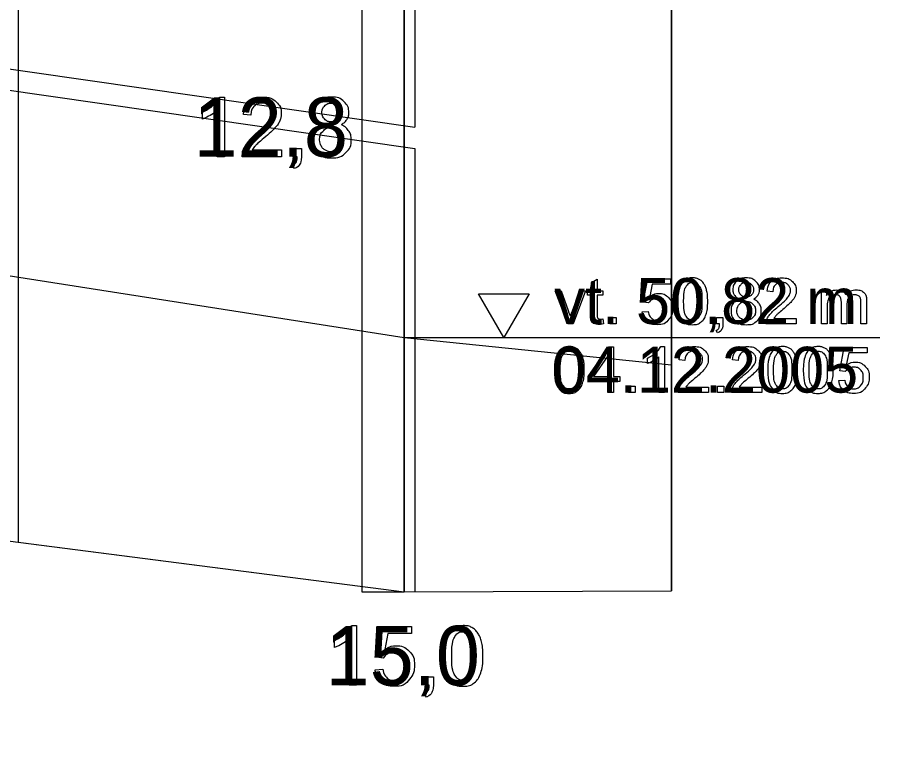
# Model space of a CAD drawing. Extents: x 532503 to 539665, y 6557663 to 6561526.
# Drawn here: x 538747.4 to 538828.8, y 6560139.1 to 6560208.5 of the extents above; entities that cross this region are included whole.
import ezdxf

# ---------------------------------------------------------------- set-up
doc = ezdxf.new("R2010")
doc.units = 0
for name, color, linetype in [('GEOLPUNKT', 7, 'Continuous'), ('Kaitsevöönd', 7, 'Continuous'), ('Plokid', 7, 'Continuous'), ('Proovid', 7, 'Continuous'), ('Täide', 7, 'Continuous'), ('Veetase', 7, 'Continuous'), ('VORMISTUS', 7, 'Continuous')]:
    doc.layers.add(name, color=color, linetype=linetype)

msp = doc.modelspace()

# ---------------------------------------------------------------- linework, layer by layer
at = {"layer": 'GEOLPUNKT'}
msp.add_line((538783.9, 6560454.27), (538783.9, 6560154.27), dxfattribs=at)
for points in [[(538778.946, 6560151.092), (538779.389, 6560151.092), (538779.389, 6560145.47)], [(538781.92, 6560148.035), (538781.275, 6560148.121), (538781.817, 6560150.998), (538784.6, 6560150.998), (538784.6, 6560150.34), (538782.367, 6560150.34), (538782.065, 6560148.837)], [(538777.327, 6560149.022), (538777.327, 6560149.686)], [(538779.389, 6560145.47), (538778.701, 6560145.47), (538778.701, 6560149.85)], [(538781.151, 6560146.939), (538781.873, 6560146.998)], [(538785.872, 6560145.47), (538785.872, 6560146.251), (538786.653, 6560146.251), (538786.653, 6560145.47)], [(538786.261, 6560145.47), (538785.872, 6560145.47)], [(538786.017, 6560144.36), (538785.825, 6560144.655)]]:
    msp.add_lwpolyline(points, dxfattribs=at)
for points in [[(538777.327, 6560149.686), (538777.903, 6560149.957), (538778.335, 6560150.343), (538778.766, 6560150.729), (538778.946, 6560151.092)], [(538787.673, 6560148.232), (538787.673, 6560149.225), (538787.878, 6560149.831), (538788.082, 6560150.437), (538788.485, 6560150.764), (538788.887, 6560151.092), (538789.498, 6560151.092), (538789.948, 6560151.092), (538790.289, 6560150.91), (538790.63, 6560150.729), (538790.85, 6560150.387), (538791.071, 6560150.046), (538791.197, 6560149.555), (538791.323, 6560149.064), (538791.323, 6560148.232), (538791.323, 6560147.247), (538791.12, 6560146.641), (538790.918, 6560146.035), (538790.515, 6560145.705), (538790.113, 6560145.376), (538789.498, 6560145.376), (538788.689, 6560145.376), (538788.227, 6560145.954), (538787.673, 6560146.655), (538787.673, 6560148.232)], [(538788.382, 6560148.232), (538788.382, 6560146.851), (538788.704, 6560146.395), (538789.026, 6560145.94), (538789.498, 6560145.94), (538789.97, 6560145.94), (538790.292, 6560146.397), (538790.614, 6560146.854), (538790.614, 6560148.232), (538790.614, 6560149.615), (538790.293, 6560150.069), (538789.971, 6560150.524), (538789.49, 6560150.524), (538789.018, 6560150.524), (538788.735, 6560150.123), (538788.382, 6560149.611), (538788.382, 6560148.232)], [(538778.701, 6560149.85), (538778.453, 6560149.614), (538778.05, 6560149.377), (538777.648, 6560149.14), (538777.327, 6560149.022)], [(538782.065, 6560148.837), (538782.569, 6560149.188), (538783.123, 6560149.188), (538783.856, 6560149.188), (538784.361, 6560148.679), (538784.865, 6560148.171), (538784.865, 6560147.372), (538784.865, 6560146.611), (538784.422, 6560146.057), (538783.883, 6560145.376), (538782.951, 6560145.376), (538782.187, 6560145.376), (538781.703, 6560145.804), (538781.22, 6560146.232), (538781.151, 6560146.939)], [(538781.873, 6560146.998), (538781.953, 6560146.471), (538782.244, 6560146.205), (538782.536, 6560145.94), (538782.95, 6560145.94), (538783.45, 6560145.94), (538783.793, 6560146.315), (538784.135, 6560146.69), (538784.135, 6560147.311), (538784.135, 6560147.9), (538783.806, 6560148.241), (538783.477, 6560148.582), (538782.939, 6560148.582), (538782.605, 6560148.582), (538782.339, 6560148.43), (538782.072, 6560148.278), (538781.92, 6560148.035)], [(538785.825, 6560144.655), (538786.043, 6560144.751), (538786.146, 6560144.936), (538786.249, 6560145.122), (538786.261, 6560145.47)], [(538786.653, 6560145.47), (538786.653, 6560145.038), (538786.501, 6560144.772), (538786.349, 6560144.506), (538786.017, 6560144.36)]]:
    msp.add_open_spline(points, degree=3, dxfattribs=at)
at = {"layer": 'Kaitsevöönd'}
for p, q in [((538747.475, 6560464.005), (538747.475, 6560158.959)), ((538747.475, 6560464.005), (538747.475, 6560158.959)), ((538747.475, 6560158.959), (538783.9, 6560154.27)), ((538783.9, 6560154.27), (538809.139, 6560154.375))]:
    msp.add_line(p, q, dxfattribs=at)
for points in [[(538809.139, 6560449.524), (538809.139, 6560171.87), (538809.139, 6560154.375)], [(538809.139, 6560154.375), (538809.139, 6560171.87), (538809.139, 6560449.524)], [(537081.832, 6560005.9), (537114.818, 6560006.67), (537183.93, 6560026.727), (537280.034, 6560100.213), (537353.475, 6560157.724), (537409.981, 6560181.67), (537680.404, 6560181.07), (537927.278, 6560223.47), (538157.309, 6560221.07), (538426.576, 6560200.27), (538783.9, 6560154.27), (538809.139, 6560154.375)]]:
    msp.add_lwpolyline(points, dxfattribs=at)
at = {"layer": 'Plokid'}
for p, q in [((538784.9, 6560448.078), (538784.9, 6560198.127)), ((538710.394, 6560206.8), (538784.9, 6560196.106)), ((538784.9, 6560196.106), (538784.9, 6560154.274))]:
    msp.add_line(p, q, dxfattribs=at)
msp.add_lwpolyline([(538712.678, 6560208.492), (538784.9, 6560198.127)], dxfattribs=at)
at = {"layer": 'Proovid'}
msp.add_lwpolyline([(538783.9, 6560274.27), (538779.9, 6560274.27), (538779.9, 6560154.27), (538783.9, 6560154.27)], close=True, dxfattribs=at)
for points in [[(538766.493, 6560200.948), (538766.936, 6560200.948), (538766.936, 6560195.327)], [(538764.875, 6560198.878), (538764.875, 6560199.543)], [(538766.936, 6560195.327), (538766.249, 6560195.327), (538766.249, 6560199.707)], [(538769.446, 6560199.258), (538768.737, 6560199.33)], [(538772.31, 6560195.988), (538772.31, 6560195.327), (538768.609, 6560195.327)], [(538769.565, 6560195.988), (538772.31, 6560195.988)], [(538773.42, 6560195.327), (538773.42, 6560196.108), (538774.201, 6560196.108), (538774.201, 6560195.327)], [(538773.808, 6560195.327), (538773.42, 6560195.327)], [(538773.565, 6560194.217), (538773.373, 6560194.511)]]:
    msp.add_lwpolyline(points, dxfattribs=at)
for points in [[(538764.875, 6560199.543), (538765.451, 6560199.814), (538765.882, 6560200.2), (538766.314, 6560200.585), (538766.493, 6560200.948)], [(538768.737, 6560199.33), (538768.81, 6560200.12), (538769.284, 6560200.534), (538769.757, 6560200.948), (538770.556, 6560200.948), (538771.362, 6560200.948), (538771.832, 6560200.501), (538772.301, 6560200.055), (538772.301, 6560199.394), (538772.301, 6560199.058), (538772.164, 6560198.734), (538772.027, 6560198.409), (538771.708, 6560198.051), (538771.39, 6560197.692), (538770.65, 6560197.065), (538770.031, 6560196.546), (538769.855, 6560196.361), (538769.68, 6560196.175), (538769.565, 6560195.988)], [(538776.284, 6560198.366), (538775.853, 6560198.522), (538775.646, 6560198.812), (538775.439, 6560199.102), (538775.439, 6560199.506), (538775.439, 6560200.117), (538775.877, 6560200.532), (538776.316, 6560200.948), (538777.045, 6560200.948), (538777.777, 6560200.948), (538778.223, 6560200.523), (538778.67, 6560200.098), (538778.67, 6560199.487), (538778.67, 6560199.098), (538778.465, 6560198.81), (538778.26, 6560198.522), (538777.843, 6560198.366), (538778.36, 6560198.198), (538778.63, 6560197.823), (538778.9, 6560197.449), (538778.9, 6560196.929), (538778.9, 6560196.211), (538778.392, 6560195.722), (538777.885, 6560195.233), (538777.056, 6560195.233), (538776.228, 6560195.233), (538775.72, 6560195.724), (538775.212, 6560196.215), (538775.212, 6560196.948), (538775.212, 6560197.495), (538775.491, 6560197.864), (538775.769, 6560198.232), (538776.284, 6560198.366)], [(538768.609, 6560195.327), (538768.602, 6560195.575), (538768.69, 6560195.805), (538768.831, 6560196.183), (538769.143, 6560196.55), (538769.454, 6560196.916), (538770.042, 6560197.397), (538770.953, 6560198.146), (538771.273, 6560198.583), (538771.593, 6560199.02), (538771.593, 6560199.411), (538771.593, 6560199.819), (538771.301, 6560200.1), (538771.009, 6560200.38), (538770.54, 6560200.38), (538770.045, 6560200.38), (538769.747, 6560200.083), (538769.45, 6560199.785), (538769.446, 6560199.258)], [(538776.147, 6560199.53), (538776.147, 6560199.134), (538776.4, 6560198.882), (538776.654, 6560198.63), (538777.062, 6560198.63), (538777.459, 6560198.63), (538777.71, 6560198.88), (538777.961, 6560199.13), (538777.961, 6560199.492), (538777.961, 6560199.87), (538777.702, 6560200.127), (538777.443, 6560200.385), (538777.054, 6560200.385), (538776.661, 6560200.385), (538776.404, 6560200.133), (538776.147, 6560199.881), (538776.147, 6560199.53)], [(538766.249, 6560199.707), (538766.001, 6560199.47), (538765.598, 6560199.233), (538765.195, 6560198.997), (538764.875, 6560198.878)], [(538775.921, 6560196.943), (538775.921, 6560196.649), (538776.059, 6560196.373), (538776.196, 6560196.098), (538776.471, 6560195.947), (538776.746, 6560195.796), (538777.062, 6560195.796), (538777.555, 6560195.796), (538777.873, 6560196.114), (538778.192, 6560196.431), (538778.192, 6560196.92), (538778.192, 6560197.417), (538777.864, 6560197.742), (538777.536, 6560198.067), (538777.039, 6560198.067), (538776.554, 6560198.067), (538776.237, 6560197.746), (538775.921, 6560197.425), (538775.921, 6560196.943)], [(538773.373, 6560194.511), (538773.591, 6560194.607), (538773.694, 6560194.793), (538773.797, 6560194.978), (538773.808, 6560195.327)], [(538774.201, 6560195.327), (538774.201, 6560194.894), (538774.048, 6560194.628), (538773.896, 6560194.362), (538773.565, 6560194.217)]]:
    msp.add_open_spline(points, degree=3, dxfattribs=at)
at = {"layer": 'Täide'}
for p, q in [((538809.139, 6560171.87), (538809.139, 6560385.093)), ((538809.139, 6560154.375), (538809.139, 6560171.87)), ((538783.9, 6560154.27), (538809.139, 6560154.375))]:
    msp.add_line(p, q, dxfattribs=at)
for points in [[(538809.139, 6560154.375), (538809.139, 6560171.87), (538809.139, 6560385.093)], [(537822.206, 6560205.424), (537927.278, 6560223.47), (538157.309, 6560221.07), (538426.576, 6560200.27), (538783.9, 6560154.27), (538809.139, 6560154.375)], [(537927.278, 6560223.47), (538157.309, 6560221.07), (538426.576, 6560200.27), (538783.9, 6560154.27)]]:
    msp.add_lwpolyline(points, dxfattribs=at)
at = {"layer": 'Veetase'}
msp.add_lwpolyline([(537081.832, 6560175.112), (537114.818, 6560178.67), (537409.981, 6560227.67), (537680.404, 6560245.07), (537927.278, 6560277.47), (538157.309, 6560271.07), (538426.576, 6560234.27), (538783.9, 6560178.27), (538809.139, 6560175.709)], dxfattribs=at)
at = {"layer": 'VORMISTUS'}
msp.add_line((538783.9, 6560178.27), (538828.773, 6560178.27), dxfattribs=at)
for points in [[(538801.584, 6560180.478), (538801.584, 6560182.281), (538801.192, 6560182.281), (538801.192, 6560182.693), (538801.584, 6560182.693), (538801.584, 6560183.468), (538802.114, 6560183.786), (538802.114, 6560182.693), (538802.644, 6560182.693), (538802.644, 6560182.281), (538802.114, 6560182.281), (538802.114, 6560180.447)], [(538806.96, 6560181.54), (538806.463, 6560181.606), (538806.881, 6560183.825), (538809.028, 6560183.825), (538809.028, 6560183.318), (538807.305, 6560183.318), (538807.073, 6560182.159)], [(538799.332, 6560179.561), (538798.146, 6560182.693), (538798.706, 6560182.693), (538799.376, 6560180.817)], [(538799.774, 6560180.782), (538800.469, 6560182.693), (538801.014, 6560182.693), (538799.83, 6560179.561), (538799.332, 6560179.561)], [(538823.288, 6560179.561), (538823.288, 6560182.693), (538823.762, 6560182.693), (538823.762, 6560182.251)], [(538818.686, 6560182.594), (538818.139, 6560182.65)], [(538823.818, 6560181.184), (538823.818, 6560179.561), (538823.288, 6560179.561)], [(538825.679, 6560181.379), (538825.679, 6560179.561), (538825.149, 6560179.561), (538825.149, 6560181.594)], [(538827.533, 6560181.71), (538827.533, 6560179.561), (538827.002, 6560179.561), (538827.002, 6560181.532)], [(538806.368, 6560180.694), (538806.924, 6560180.74)], [(538802.644, 6560180.034), (538802.72, 6560179.565)], [(538803.312, 6560179.561), (538803.312, 6560180.164), (538803.915, 6560180.164), (538803.915, 6560179.561), (538803.312, 6560179.561)], [(538813.365, 6560179.561), (538813.365, 6560180.164), (538813.967, 6560180.164), (538813.967, 6560179.561)], [(538813.665, 6560179.561), (538813.365, 6560179.561)], [(538820.895, 6560180.072), (538820.895, 6560179.561), (538818.04, 6560179.561)], [(538818.778, 6560180.072), (538820.895, 6560180.072)], [(538813.477, 6560178.705), (538813.329, 6560178.932)], [(538803.129, 6560173.081), (538803.129, 6560174.115), (538801.256, 6560174.115), (538801.256, 6560174.602), (538803.225, 6560177.401), (538803.66, 6560177.401), (538803.66, 6560174.602), (538804.242, 6560174.602), (538804.242, 6560174.115), (538803.66, 6560174.115), (538803.66, 6560173.081), (538803.129, 6560173.081)], [(538808.115, 6560177.418), (538808.457, 6560177.418), (538808.457, 6560173.081)], [(538825.507, 6560175.06), (538825.009, 6560175.126), (538825.427, 6560177.345), (538827.574, 6560177.345), (538827.574, 6560176.838), (538825.851, 6560176.838), (538825.619, 6560175.679)], [(538803.129, 6560174.602), (538803.129, 6560176.553), (538801.777, 6560174.602), (538803.129, 6560174.602)], [(538806.867, 6560175.821), (538806.867, 6560176.334)], [(538808.457, 6560173.081), (538807.927, 6560173.081), (538807.927, 6560176.46)], [(538810.393, 6560176.114), (538809.847, 6560176.17)], [(538815.424, 6560176.114), (538814.878, 6560176.17)], [(538824.914, 6560174.214), (538825.47, 6560174.26)], [(538805.082, 6560173.081), (538805.082, 6560173.684), (538805.685, 6560173.684), (538805.685, 6560173.081), (538805.082, 6560173.081)], [(538812.602, 6560173.592), (538812.602, 6560173.081), (538809.748, 6560173.081)], [(538810.485, 6560173.592), (538812.602, 6560173.592)], [(538813.468, 6560173.081), (538813.468, 6560173.684), (538814.071, 6560173.684), (538814.071, 6560173.081), (538813.468, 6560173.081)], [(538817.634, 6560173.592), (538817.634, 6560173.081), (538814.779, 6560173.081)], [(538815.516, 6560173.592), (538817.634, 6560173.592)]]:
    msp.add_lwpolyline(points, dxfattribs=at)
msp.add_lwpolyline([(538793.315, 6560182.408), (538795.704, 6560182.408), (538793.315, 6560178.27), (538790.927, 6560182.408)], close=True, dxfattribs=at)
for points in [[(538809.723, 6560181.692), (538809.723, 6560182.458), (538809.881, 6560182.925), (538810.038, 6560183.393), (538810.349, 6560183.645), (538810.659, 6560183.898), (538811.131, 6560183.898), (538811.478, 6560183.898), (538811.741, 6560183.758), (538812.004, 6560183.618), (538812.174, 6560183.354), (538812.344, 6560183.091), (538812.441, 6560182.712), (538812.538, 6560182.334), (538812.538, 6560181.692), (538812.538, 6560180.932), (538812.382, 6560180.464), (538812.226, 6560179.997), (538811.915, 6560179.743), (538811.605, 6560179.489), (538811.131, 6560179.489), (538810.506, 6560179.489), (538810.15, 6560179.935), (538809.723, 6560180.475), (538809.723, 6560181.692)], [(538815.574, 6560181.906), (538815.242, 6560182.026), (538815.082, 6560182.25), (538814.922, 6560182.474), (538814.922, 6560182.786), (538814.922, 6560183.256), (538815.261, 6560183.577), (538815.599, 6560183.898), (538816.161, 6560183.898), (538816.726, 6560183.898), (538817.07, 6560183.57), (538817.415, 6560183.242), (538817.415, 6560182.771), (538817.415, 6560182.471), (538817.257, 6560182.249), (538817.099, 6560182.026), (538816.777, 6560181.906), (538817.176, 6560181.776), (538817.384, 6560181.487), (538817.593, 6560181.198), (538817.593, 6560180.798), (538817.593, 6560180.243), (538817.201, 6560179.866), (538816.809, 6560179.489), (538816.17, 6560179.489), (538815.531, 6560179.489), (538815.139, 6560179.868), (538814.748, 6560180.246), (538814.748, 6560180.812), (538814.748, 6560181.234), (538814.962, 6560181.518), (538815.177, 6560181.803), (538815.574, 6560181.906)], [(538818.139, 6560182.65), (538818.195, 6560183.259), (538818.561, 6560183.578), (538818.926, 6560183.898), (538819.542, 6560183.898), (538820.164, 6560183.898), (538820.526, 6560183.553), (538820.889, 6560183.209), (538820.889, 6560182.699), (538820.889, 6560182.44), (538820.783, 6560182.19), (538820.677, 6560181.939), (538820.431, 6560181.662), (538820.185, 6560181.386), (538819.614, 6560180.902), (538819.137, 6560180.502), (538819.002, 6560180.359), (538818.866, 6560180.216), (538818.778, 6560180.072)], [(538810.27, 6560181.692), (538810.27, 6560180.626), (538810.518, 6560180.275), (538810.766, 6560179.923), (538811.131, 6560179.923), (538811.495, 6560179.923), (538811.743, 6560180.276), (538811.992, 6560180.629), (538811.992, 6560181.692), (538811.992, 6560182.758), (538811.744, 6560183.109), (538811.496, 6560183.46), (538811.125, 6560183.46), (538810.76, 6560183.46), (538810.542, 6560183.15), (538810.27, 6560182.755), (538810.27, 6560181.692)], [(538815.469, 6560182.804), (538815.469, 6560182.498), (538815.664, 6560182.304), (538815.859, 6560182.11), (538816.174, 6560182.11), (538816.48, 6560182.11), (538816.674, 6560182.303), (538816.868, 6560182.495), (538816.868, 6560182.775), (538816.868, 6560183.066), (538816.668, 6560183.265), (538816.469, 6560183.463), (538816.168, 6560183.463), (538815.865, 6560183.463), (538815.667, 6560183.269), (538815.469, 6560183.075), (538815.469, 6560182.804)], [(538818.04, 6560179.561), (538818.034, 6560179.753), (538818.102, 6560179.93), (538818.211, 6560180.222), (538818.452, 6560180.505), (538818.692, 6560180.788), (538819.145, 6560181.158), (538819.849, 6560181.736), (538820.095, 6560182.073), (538820.342, 6560182.411), (538820.342, 6560182.712), (538820.342, 6560183.027), (538820.117, 6560183.243), (538819.892, 6560183.46), (538819.53, 6560183.46), (538819.148, 6560183.46), (538818.918, 6560183.23), (538818.689, 6560183), (538818.686, 6560182.594)], [(538823.762, 6560182.251), (538823.91, 6560182.481), (538824.155, 6560182.621), (538824.399, 6560182.762), (538824.712, 6560182.762), (538825.06, 6560182.762), (538825.282, 6560182.617), (538825.505, 6560182.472), (538825.596, 6560182.212), (538825.968, 6560182.762), (538826.564, 6560182.762), (538827.031, 6560182.762), (538827.282, 6560182.504), (538827.533, 6560182.246), (538827.533, 6560181.71)], [(538807.073, 6560182.159), (538807.462, 6560182.429), (538807.889, 6560182.429), (538808.455, 6560182.429), (538808.844, 6560182.037), (538809.232, 6560181.645), (538809.232, 6560181.028), (538809.232, 6560180.441), (538808.891, 6560180.014), (538808.475, 6560179.489), (538807.756, 6560179.489), (538807.166, 6560179.489), (538806.794, 6560179.819), (538806.421, 6560180.149), (538806.368, 6560180.694)], [(538806.924, 6560180.74), (538806.986, 6560180.333), (538807.211, 6560180.128), (538807.436, 6560179.923), (538807.756, 6560179.923), (538808.141, 6560179.923), (538808.405, 6560180.213), (538808.669, 6560180.502), (538808.669, 6560180.981), (538808.669, 6560181.436), (538808.416, 6560181.699), (538808.162, 6560181.962), (538807.747, 6560181.962), (538807.489, 6560181.962), (538807.284, 6560181.844), (538807.078, 6560181.727), (538806.96, 6560181.54)], [(538825.149, 6560181.594), (538825.149, 6560181.947), (538825.019, 6560182.124), (538824.889, 6560182.301), (538824.594, 6560182.301), (538824.37, 6560182.301), (538824.18, 6560182.183), (538823.99, 6560182.065), (538823.904, 6560181.838), (538823.818, 6560181.612), (538823.818, 6560181.184)], [(538827.002, 6560181.532), (538827.002, 6560181.85), (538826.951, 6560181.99), (538826.899, 6560182.13), (538826.764, 6560182.215), (538826.628, 6560182.301), (538826.445, 6560182.301), (538826.115, 6560182.301), (538825.897, 6560182.081), (538825.679, 6560181.862), (538825.679, 6560181.379)], [(538815.294, 6560180.808), (538815.294, 6560180.581), (538815.401, 6560180.369), (538815.507, 6560180.156), (538815.719, 6560180.04), (538815.931, 6560179.923), (538816.175, 6560179.923), (538816.555, 6560179.923), (538816.8, 6560180.168), (538817.046, 6560180.413), (538817.046, 6560180.79), (538817.046, 6560181.174), (538816.793, 6560181.425), (538816.54, 6560181.675), (538816.157, 6560181.675), (538815.783, 6560181.675), (538815.538, 6560181.427), (538815.294, 6560181.18), (538815.294, 6560180.808)], [(538799.376, 6560180.817), (538799.485, 6560180.514), (538799.577, 6560180.186), (538799.647, 6560180.434), (538799.774, 6560180.782)], [(538802.72, 6560179.565), (538802.496, 6560179.518), (538802.319, 6560179.518), (538802.031, 6560179.518), (538801.872, 6560179.61), (538801.713, 6560179.701), (538801.648, 6560179.851), (538801.584, 6560180), (538801.584, 6560180.478)], [(538802.114, 6560180.447), (538802.114, 6560180.219), (538802.141, 6560180.154), (538802.169, 6560180.089), (538802.232, 6560180.051), (538802.295, 6560180.012), (538802.412, 6560180.012), (538802.5, 6560180.012), (538802.644, 6560180.034)], [(538813.329, 6560178.932), (538813.497, 6560179.006), (538813.576, 6560179.149), (538813.656, 6560179.293), (538813.665, 6560179.561)], [(538813.967, 6560179.561), (538813.967, 6560179.228), (538813.85, 6560179.023), (538813.732, 6560178.817), (538813.477, 6560178.705)], [(538798.075, 6560175.212), (538798.075, 6560175.978), (538798.233, 6560176.445), (538798.39, 6560176.913), (538798.701, 6560177.165), (538799.012, 6560177.418), (538799.483, 6560177.418), (538799.83, 6560177.418), (538800.093, 6560177.278), (538800.356, 6560177.138), (538800.526, 6560176.874), (538800.696, 6560176.611), (538800.793, 6560176.232), (538800.89, 6560175.854), (538800.89, 6560175.212), (538800.89, 6560174.452), (538800.734, 6560173.984), (538800.578, 6560173.517), (538800.268, 6560173.263), (538799.957, 6560173.009), (538799.483, 6560173.009), (538798.858, 6560173.009), (538798.502, 6560173.455), (538798.075, 6560173.995), (538798.075, 6560175.212)], [(538806.867, 6560176.334), (538807.311, 6560176.543), (538807.644, 6560176.84), (538807.977, 6560177.138), (538808.115, 6560177.418)], [(538809.847, 6560176.17), (538809.902, 6560176.779), (538810.268, 6560177.098), (538810.633, 6560177.418), (538811.249, 6560177.418), (538811.871, 6560177.418), (538812.233, 6560177.073), (538812.596, 6560176.729), (538812.596, 6560176.219), (538812.596, 6560175.96), (538812.49, 6560175.71), (538812.384, 6560175.459), (538812.138, 6560175.182), (538811.893, 6560174.906), (538811.322, 6560174.422), (538810.845, 6560174.022), (538810.709, 6560173.879), (538810.574, 6560173.736), (538810.485, 6560173.592)], [(538814.878, 6560176.17), (538814.934, 6560176.779), (538815.299, 6560177.098), (538815.665, 6560177.418), (538816.28, 6560177.418), (538816.902, 6560177.418), (538817.265, 6560177.073), (538817.627, 6560176.729), (538817.627, 6560176.219), (538817.627, 6560175.96), (538817.521, 6560175.71), (538817.415, 6560175.459), (538817.169, 6560175.182), (538816.924, 6560174.906), (538816.353, 6560174.422), (538815.876, 6560174.022), (538815.74, 6560173.879), (538815.605, 6560173.736), (538815.516, 6560173.592)], [(538818.203, 6560175.212), (538818.203, 6560175.978), (538818.361, 6560176.445), (538818.518, 6560176.913), (538818.829, 6560177.165), (538819.14, 6560177.418), (538819.611, 6560177.418), (538819.958, 6560177.418), (538820.221, 6560177.278), (538820.484, 6560177.138), (538820.654, 6560176.874), (538820.824, 6560176.611), (538820.921, 6560176.232), (538821.019, 6560175.854), (538821.019, 6560175.212), (538821.019, 6560174.452), (538820.863, 6560173.984), (538820.706, 6560173.517), (538820.396, 6560173.263), (538820.085, 6560173.009), (538819.611, 6560173.009), (538818.987, 6560173.009), (538818.63, 6560173.455), (538818.203, 6560173.995), (538818.203, 6560175.212)], [(538821.559, 6560175.212), (538821.559, 6560175.978), (538821.716, 6560176.445), (538821.874, 6560176.913), (538822.184, 6560177.165), (538822.495, 6560177.418), (538822.966, 6560177.418), (538823.314, 6560177.418), (538823.577, 6560177.278), (538823.84, 6560177.138), (538824.01, 6560176.874), (538824.179, 6560176.611), (538824.277, 6560176.232), (538824.374, 6560175.854), (538824.374, 6560175.212), (538824.374, 6560174.452), (538824.218, 6560173.984), (538824.062, 6560173.517), (538823.751, 6560173.263), (538823.44, 6560173.009), (538822.966, 6560173.009), (538822.342, 6560173.009), (538821.986, 6560173.455), (538821.559, 6560173.995), (538821.559, 6560175.212)], [(538798.622, 6560175.212), (538798.622, 6560174.146), (538798.87, 6560173.795), (538799.118, 6560173.443), (538799.483, 6560173.443), (538799.847, 6560173.443), (538800.096, 6560173.796), (538800.344, 6560174.149), (538800.344, 6560175.212), (538800.344, 6560176.278), (538800.096, 6560176.629), (538799.848, 6560176.98), (538799.477, 6560176.98), (538799.113, 6560176.98), (538798.894, 6560176.67), (538798.622, 6560176.275), (538798.622, 6560175.212)], [(538807.927, 6560176.46), (538807.735, 6560176.278), (538807.425, 6560176.095), (538807.114, 6560175.912), (538806.867, 6560175.821)], [(538809.748, 6560173.081), (538809.742, 6560173.273), (538809.81, 6560173.45), (538809.919, 6560173.742), (538810.159, 6560174.025), (538810.4, 6560174.308), (538810.853, 6560174.678), (538811.556, 6560175.256), (538811.803, 6560175.593), (538812.049, 6560175.931), (538812.049, 6560176.232), (538812.049, 6560176.547), (538811.824, 6560176.763), (538811.599, 6560176.98), (538811.237, 6560176.98), (538810.855, 6560176.98), (538810.625, 6560176.75), (538810.396, 6560176.52), (538810.393, 6560176.114)], [(538814.779, 6560173.081), (538814.773, 6560173.273), (538814.841, 6560173.45), (538814.95, 6560173.742), (538815.19, 6560174.025), (538815.431, 6560174.308), (538815.884, 6560174.678), (538816.587, 6560175.256), (538816.834, 6560175.593), (538817.081, 6560175.931), (538817.081, 6560176.232), (538817.081, 6560176.547), (538816.856, 6560176.763), (538816.63, 6560176.98), (538816.269, 6560176.98), (538815.886, 6560176.98), (538815.657, 6560176.75), (538815.427, 6560176.52), (538815.424, 6560176.114)], [(538818.75, 6560175.212), (538818.75, 6560174.146), (538818.998, 6560173.795), (538819.247, 6560173.443), (538819.611, 6560173.443), (538819.975, 6560173.443), (538820.224, 6560173.796), (538820.472, 6560174.149), (538820.472, 6560175.212), (538820.472, 6560176.278), (538820.224, 6560176.629), (538819.976, 6560176.98), (538819.605, 6560176.98), (538819.241, 6560176.98), (538819.022, 6560176.67), (538818.75, 6560176.275), (538818.75, 6560175.212)], [(538822.105, 6560175.212), (538822.105, 6560174.146), (538822.353, 6560173.795), (538822.602, 6560173.443), (538822.966, 6560173.443), (538823.331, 6560173.443), (538823.579, 6560173.796), (538823.827, 6560174.149), (538823.827, 6560175.212), (538823.827, 6560176.278), (538823.579, 6560176.629), (538823.331, 6560176.98), (538822.96, 6560176.98), (538822.596, 6560176.98), (538822.378, 6560176.67), (538822.105, 6560176.275), (538822.105, 6560175.212)], [(538825.619, 6560175.679), (538826.008, 6560175.949), (538826.435, 6560175.949), (538827.001, 6560175.949), (538827.39, 6560175.557), (538827.778, 6560175.165), (538827.778, 6560174.548), (538827.778, 6560173.961), (538827.437, 6560173.534), (538827.021, 6560173.009), (538826.302, 6560173.009), (538825.713, 6560173.009), (538825.34, 6560173.339), (538824.967, 6560173.669), (538824.914, 6560174.214)], [(538825.47, 6560174.26), (538825.532, 6560173.853), (538825.757, 6560173.648), (538825.982, 6560173.443), (538826.302, 6560173.443), (538826.687, 6560173.443), (538826.951, 6560173.733), (538827.215, 6560174.022), (538827.215, 6560174.501), (538827.215, 6560174.956), (538826.962, 6560175.219), (538826.708, 6560175.482), (538826.293, 6560175.482), (538826.035, 6560175.482), (538825.83, 6560175.364), (538825.624, 6560175.247), (538825.507, 6560175.06)]]:
    msp.add_open_spline(points, degree=3, dxfattribs=at)

# ---------------------------------------------------------------- texts
at = {"layer": 'GEOLPUNKT'}
msp.add_text('15,0', height=5.6, dxfattribs=at).set_placement((538776.478, 6560145.47))
at = {"layer": 'Proovid'}
msp.add_text('12,8', height=5.6, dxfattribs=at).set_placement((538764.025, 6560195.327))
at = {"layer": 'VORMISTUS'}
for s, p in [('vt. 50,82 m', (538798.07, 6560179.561)), ('04.12.2005', (538797.825, 6560173.081))]:
    msp.add_text(s, height=4.32, dxfattribs=at).set_placement(p)

doc.saveas('drawing.dxf')
